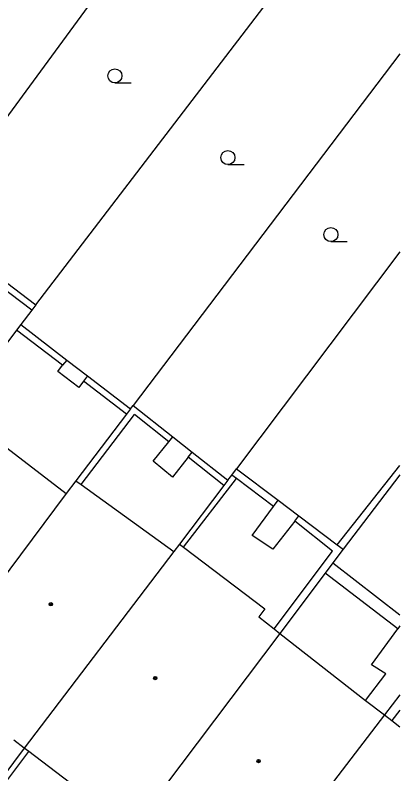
# Model space of a CAD drawing. Extents: x -596229 to -595156, y -1161237 to -1159376.
# Drawn here: x -595178.77 to -595158.23, y -1160735.8 to -1160695.32 of the extents above; entities that cross this region are included whole.
import ezdxf

# ---------------------------------------------------------------- set-up
doc = ezdxf.new("R2010")
doc.units = 0
for name, color, linetype in [('DOP - kresba z DSPS bez souradnic', 7, 'Continuous'), ('DOP - rozhrani ploch obecne', 7, 'Continuous'), ('Level 36', 7, 'Continuous'), ('Level 39', 7, 'Continuous'), ('TM - budovy zdene_ betonove - VP', 7, 'Continuous'), ('TM - letecke snimky - pomocna linie', 7, 'Continuous'), ('TM - plot drateny_ kovovy - VP', 7, 'Continuous'), ('TM - podezdivka plotu - VP', 7, 'Continuous')]:
    doc.layers.add(name, color=color, linetype=linetype)

msp = doc.modelspace()

# ---------------------------------------------------------------- linework, layer by layer
at = {"layer": 'DOP - kresba z DSPS bez souradnic'}
for points in [[(-595177.88, -1160711.06), (-595180.25, -1160709.28)], [(-595176.23, -1160714), (-595178.69, -1160712.12)], [(-595176.01, -1160713.72), (-595176.23, -1160714)], [(-595176.48, -1160714.33), (-595176.23, -1160714)], [(-595175.37, -1160715.18), (-595176.48, -1160714.33)], [(-595174.9, -1160714.57), (-595175.12, -1160714.85)], [(-595175.12, -1160714.85), (-595175.37, -1160715.18)], [(-595172.82, -1160716.61), (-595175.12, -1160714.85)], [(-595175.24, -1160720.36), (-595172.4, -1160716.63)], [(-595170.57, -1160718.08), (-595172.4, -1160716.63)], [(-595171.4, -1160719.12), (-595170.57, -1160718.08)], [(-595169.53, -1160718.9), (-595170.37, -1160719.97)], [(-595167.62, -1160720.41), (-595169.53, -1160718.9)], [(-595170.37, -1160719.97), (-595171.4, -1160719.12)], [(-595161.57, -1160723.58), (-595158.23, -1160719.34)], [(-595166.95, -1160720.05), (-595167.2, -1160719.86)], [(-595169.78, -1160723.71), (-595166.95, -1160720.05)], [(-595164.97, -1160721.54), (-595166.95, -1160720.05)], [(-595166.11, -1160723.09), (-595164.97, -1160721.54)], [(-595163.83, -1160722.31), (-595165.01, -1160723.82)], [(-595161.82, -1160723.92), (-595163.83, -1160722.31)], [(-595165.01, -1160723.82), (-595166.11, -1160723.09)], [(-595164.94, -1160728.07), (-595161.82, -1160723.92)], [(-595158.34, -1160728.06), (-595162.22, -1160725.1)], [(-595158.23, -1160727.907), (-595158.34, -1160728.06)], [(-595159.74, -1160729.98), (-595158.34, -1160728.06)], [(-595158.98, -1160730.47), (-595159.74, -1160729.98)], [(-595160.07, -1160731.88), (-595158.98, -1160730.47)], [(-595158.23, -1160732.402), (-595158.66, -1160732.96)]]:
    msp.add_lwpolyline(points, dxfattribs=at)
at = {"layer": 'DOP - rozhrani ploch obecne'}
for points in [[(-595170.08, -1160688.29), (-595183.4, -1160706.43)], [(-595177.67, -1160710.78), (-595162.12, -1160690.47)], [(-595158.23, -1160697.389), (-595172.47, -1160716.14)], [(-595158.23, -1160707.953), (-595166.95, -1160719.52)], [(-595179.99, -1160709.02), (-595177.67, -1160710.78)], [(-595177.67, -1160710.78), (-595177.88, -1160711.06)], [(-595177.88, -1160711.06), (-595178.47, -1160711.83)], [(-595178.69, -1160712.12), (-595180.77, -1160714.89)], [(-595178.47, -1160711.83), (-595178.69, -1160712.12)], [(-595178.47, -1160711.83), (-595176.01, -1160713.72)], [(-595176.01, -1160713.72), (-595174.9, -1160714.57)], [(-595174.9, -1160714.57), (-595172.61, -1160716.33)], [(-595172.61, -1160716.33), (-595172.47, -1160716.14)], [(-595172.47, -1160716.14), (-595170.35, -1160717.81)], [(-595172.82, -1160716.61), (-595175.52, -1160720.16)], [(-595172.61, -1160716.33), (-595172.82, -1160716.61)], [(-595170.35, -1160717.81), (-595169.32, -1160718.63)], [(-595169.32, -1160718.63), (-595167.41, -1160720.13)], [(-595167.41, -1160720.13), (-595167.2, -1160719.86)], [(-595167.2, -1160719.86), (-595166.95, -1160719.52)], [(-595166.95, -1160719.52), (-595164.72, -1160721.2)], [(-595158.23, -1160719.855), (-595161.25, -1160723.82)], [(-595167.41, -1160720.13), (-595167.62, -1160720.41)], [(-595167.62, -1160720.41), (-595170, -1160723.54)], [(-595164.72, -1160721.2), (-595163.62, -1160722.04)], [(-595163.62, -1160722.04), (-595161.57, -1160723.58)], [(-595161.25, -1160723.82), (-595161.81, -1160724.55)], [(-595161.57, -1160723.58), (-595161.25, -1160723.82)], [(-595161.81, -1160724.55), (-595162.22, -1160725.1)], [(-595161.81, -1160724.55), (-595158.23, -1160727.321)], [(-595162.22, -1160725.1), (-595164.64, -1160728.31)], [(-595158.23, -1160731.587), (-595159.05, -1160732.66)]]:
    msp.add_lwpolyline(points, dxfattribs=at)
at = {"layer": 'Level 36'}
for p, q in [((-595173.44, -1160698.935), (-595172.565, -1160698.935)), ((-595167.41, -1160703.295), (-595166.535, -1160703.295)), ((-595161.91, -1160707.405), (-595161.035, -1160707.405))]:
    msp.add_line(p, q, dxfattribs=at)
for centre in [(-595173.44, -1160698.56), (-595167.41, -1160702.92), (-595161.91, -1160707.03)]:
    msp.add_circle(centre, 0.375, dxfattribs=at)
at = {"layer": 'Level 39'}
for centre, radius in [((-595176.86, -1160726.75), 0.09), ((-595176.86, -1160726.75), 0.0398), ((-595171.29, -1160730.69), 0.09), ((-595171.29, -1160730.69), 0.0398), ((-595165.77, -1160735.12), 0.09), ((-595165.77, -1160735.12), 0.0398)]:
    msp.add_circle(centre, radius, dxfattribs=at)
at = {"layer": 'TM - budovy zdene_ betonove - VP'}
for points in [[(-595180.16, -1160717.69), (-595176.05, -1160720.85)], [(-595175.52, -1160720.16), (-595176.05, -1160720.85)], [(-595175.52, -1160720.16), (-595175.24, -1160720.36)], [(-595175.24, -1160720.36), (-595170.3, -1160723.93)], [(-595176.05, -1160720.85), (-595183.32, -1160730.59)], [(-595170, -1160723.54), (-595170.3, -1160723.93)], [(-595170, -1160723.54), (-595169.78, -1160723.71)], [(-595169.78, -1160723.71), (-595165.44, -1160727)], [(-595170.3, -1160723.93), (-595178.28, -1160734.43)], [(-595165.44, -1160727), (-595165.76, -1160727.43)], [(-595165.76, -1160727.43), (-595164.94, -1160728.07)], [(-595164.64, -1160728.31), (-595172.54, -1160738.79)], [(-595164.94, -1160728.07), (-595164.64, -1160728.31)], [(-595164.64, -1160728.31), (-595160.07, -1160731.88)], [(-595160.07, -1160731.88), (-595159.05, -1160732.66)], [(-595159.05, -1160732.66), (-595166.99, -1160743.02)], [(-595159.05, -1160732.66), (-595158.66, -1160732.96)], [(-595158.66, -1160732.96), (-595158.23, -1160733.29)], [(-595178.28, -1160734.43), (-595178.84, -1160734)], [(-595178.04, -1160734.61), (-595178.28, -1160734.43)], [(-595174.74, -1160737.12), (-595178.04, -1160734.61)]]:
    msp.add_lwpolyline(points, dxfattribs=at)
at = {"layer": 'TM - letecke snimky - pomocna linie'}
for points in [[(-595170.57, -1160718.08), (-595170.35, -1160717.81)], [(-595169.53, -1160718.9), (-595169.32, -1160718.63)], [(-595164.97, -1160721.54), (-595164.72, -1160721.2)], [(-595163.83, -1160722.31), (-595163.62, -1160722.04)]]:
    msp.add_lwpolyline(points, dxfattribs=at)
at = {"layer": 'TM - plot drateny_ kovovy - VP'}
msp.add_lwpolyline([(-595181.04, -1160738.6), (-595178.04, -1160734.61)], dxfattribs=at)
at = {"layer": 'TM - podezdivka plotu - VP'}
msp.add_lwpolyline([(-595178.28, -1160734.43), (-595181.1, -1160738.18)], dxfattribs=at)

doc.saveas('drawing.dxf')
